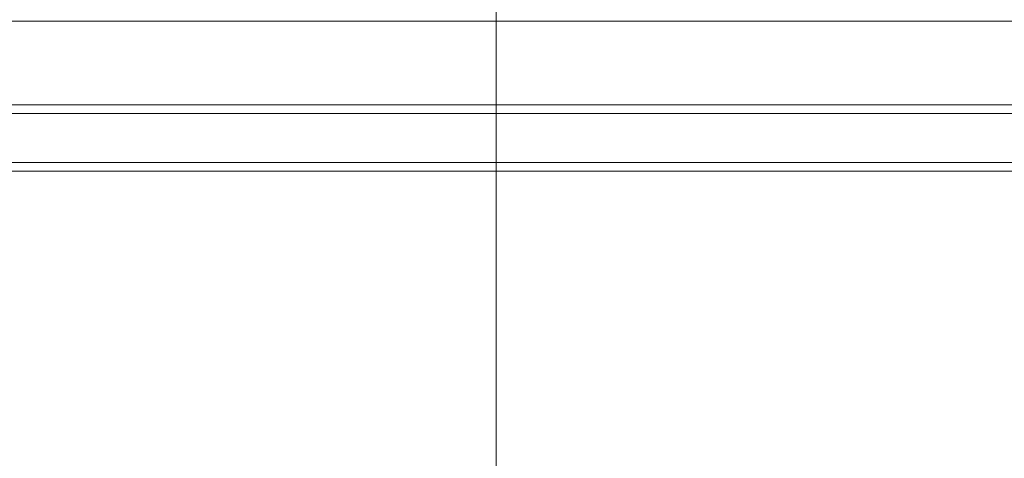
# Model space of a CAD drawing. Header units: millimetres. Extents: x -2233 to 65662, y -50530 to 6847.
# Tile 614 of 656: x 24815 to 25156, y 1088 to 1240. Entities that reach past the tile are written whole.
import ezdxf

# ---------------------------------------------------------------- set-up
doc = ezdxf.new("R2010")
doc.units = ezdxf.units.MM
for name, color, linetype, lineweight in [('COTAS_P', 1, 'Continuous', 0), ('lateral_briquetadora', 7, 'Continuous', 0), ('lateral_C05', 7, 'Continuous', 0)]:
    doc.layers.add(name, color=color, linetype=linetype, lineweight=lineweight)
doc.dimstyles.new('R19_100', dxfattribs={"dimtxt": 250, "dimasz": 150, "dimexe": 150, "dimexo": 80, "dimgap": 100, "dimtad": 1, "dimtih": 1, "dimtoh": 1, "dimdsep": 46, "dimcen": 0.09, "dimadec": 0, "dimazin": 0, "dimtfac": 1, "dimtdec": 4, "dimtofl": 0, "dimtmove": 0, "dimatfit": 3, "dimfxl": 1, "dimtolj": 1, "dimtzin": 0, "dimarcsym": 0})

# ---------------------------------------------------------------- blocks, each defined once
blk = doc.blocks.new('DIM_R32_6')
at = {"layer": 'COTAS_P'}
for p, q in [((24580.07, 3250), (24980.07, 3250)), ((24980.07, 3250), (24935.07, 3100)), ((24980.07, 0), (24980.07, 3250)), ((24980.07, 3250), (25025.07, 3100)), ((24980.07, 0), (24935.07, 150)), ((24980.07, 0), (25025.07, 150)), ((24580.07, 0), (24980.07, 0))]:
    blk.add_line(p, q, dxfattribs=at)
blk.add_text('3250 P', height=250, rotation=90, dxfattribs=at).set_placement((24880.07, 1625))

msp = doc.modelspace()

# ---------------------------------------------------------------- linework, layer by layer
at = {"layer": 'lateral_briquetadora'}
for p, q in [((23750.067, 1240), (25950.067, 1240)), ((23900.067, 1240), (25800.067, 1240))]:
    msp.add_line(p, q, dxfattribs=at)
at = {"layer": 'lateral_C05'}
for p, q in [((24310.067, 1211), (26690.067, 1211)), ((24310.067, 1208), (26690.067, 1208)), ((24250.067, 1191), (26750.067, 1191)), ((24250.067, 1188), (26750.067, 1188))]:
    msp.add_line(p, q, dxfattribs=at)

# ---------------------------------------------------------------- dimensions: what is measured, and where the dimension line sits
at = {"layer": 'COTAS_P'}
dim = msp.add_aligned_dim(p1=(24580.067, 0), p2=(24580.067, 3250), distance=-400, text='<> P', dimstyle='R19_100', dxfattribs=at)
dim.commit()
dim.dimension.update_dxf_attribs({"geometry": 'DIM_R32_6', "text_midpoint": (24980.067, 1625)})

doc.saveas('drawing.dxf')
